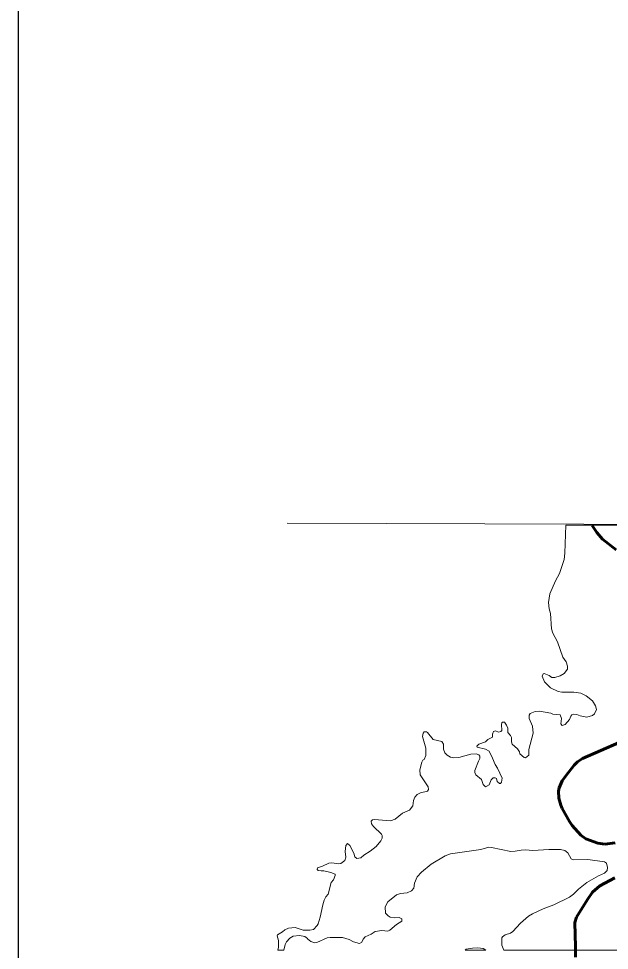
# Model space of a CAD drawing. Extents: x 553962 to 842807, y 8883888 to 9032388.
# Drawn here: x 797018 to 798936, y 9019896 to 9022922 of the extents above; entities that cross this region are included whole.
import ezdxf

# ---------------------------------------------------------------- set-up
doc = ezdxf.new("R2010")
doc.units = 0
doc.header["$LTSCALE"] = 160
doc.linetypes.add('LONG_DASH_SHORT_DASH', pattern=[9.9, 6, -1.2, 1.5, -1.2])
doc.layers.add('60', color=7, linetype='Continuous', lineweight=13)

msp = doc.modelspace()

# ---------------------------------------------------------------- linework, layer by layer
at = {"layer": '60'}
for p, q in [((800089.4, 9021274.6), (798794.5, 9021277.3)), ((798467.6, 9019896.8), (798535.4, 9019896.8))]:
    msp.add_line(p, q, dxfattribs=at)
at = {"layer": '60', "lineweight": 25}
msp.add_lwpolyline([(797017.5, 9025948.5), (835752.5, 9025948.5), (835752.5, 9002691.3), (797017.5, 9002691.3)], close=True, dxfattribs=at)
at = {"layer": '60'}
for points in [[(797890.1, 9021284), (807848.7, 9021250), (813346.9, 9021223.8), (820525.9, 9021179.6)], [(798794.5, 9021277.3), (798791.5, 9021185.7), (798789.3, 9021165), (798774.2, 9021120), (798761.2, 9021095.8), (798742.6, 9021054), (798738.9, 9021026.2), (798740.9, 9021005.1), (798745.2, 9020989.9), (798748.5, 9020940.2), (798752.1, 9020926.4), (798767.2, 9020897.8), (798785, 9020848.7), (798795.8, 9020832.9), (798799.7, 9020819.1), (798799.7, 9020809.4), (798789.1, 9020795.6), (798776.8, 9020788.2), (798758.7, 9020782), (798749.5, 9020782), (798740.5, 9020788.8), (798724.9, 9020794.9), (798720.8, 9020794), (798718, 9020786.7), (798726, 9020768.5), (798744.8, 9020748.2), (798770.3, 9020736.5), (798782.3, 9020734.6), (798821.3, 9020734.2), (798843.2, 9020731.6), (798861.1, 9020722.9), (798881.2, 9020706.3), (798890.9, 9020690.2), (798894.8, 9020678.4), (798888.1, 9020664.3), (798880.9, 9020658.9), (798862.8, 9020653.3), (798841.8, 9020658.2), (798830.7, 9020662.6), (798819.8, 9020662.8), (798814.8, 9020660.7), (798810.9, 9020656.5), (798806.4, 9020645.4), (798792.5, 9020629.3), (798783.1, 9020626.1), (798778.5, 9020632.3), (798780.2, 9020649.4), (798776.7, 9020661.1), (798752.2, 9020663.7), (798745.8, 9020666.7), (798709.3, 9020673.2), (798695.5, 9020671.9), (798679.3, 9020664.8), (798675.8, 9020659.8), (798675.2, 9020649), (798686.2, 9020624.1), (798688.8, 9020601.2), (798674.5, 9020548), (798674.5, 9020530.4), (798663.9, 9020521.7), (798659.8, 9020522.5), (798645.4, 9020533.8), (798644.2, 9020540.7), (798637.8, 9020550.8), (798620.7, 9020566), (798618.5, 9020573.1), (798618.3, 9020587.8), (798615.1, 9020593.8), (798606.6, 9020603.4), (798606.2, 9020617.2), (798602.1, 9020627.6), (798595.2, 9020637.1), (798588.9, 9020636.9), (798586.8, 9020634.9), (798585.5, 9020629.3), (798586.5, 9020610.3), (798583.3, 9020606.9), (798576.2, 9020604.2), (798566.2, 9020609.2), (798560, 9020606.8), (798556.5, 9020597.8), (798557.1, 9020588.9), (798541.4, 9020581.3), (798534.4, 9020572.9), (798512.6, 9020565.3), (798505.2, 9020559.2), (798506.4, 9020555.9), (798533.5, 9020549.8), (798545.3, 9020542.8), (798556.5, 9020520.8), (798565, 9020499.3), (798573.4, 9020488.2), (798588.2, 9020455.1), (798585.7, 9020442.1), (798582.6, 9020438), (798579.3, 9020438), (798571.8, 9020444.1), (798570.1, 9020453.8), (798564.9, 9020456.8), (798558.5, 9020456.4), (798558.5, 9020456.4)], [(798794.5, 9021277.3), (798791.5, 9021185.7), (798789.3, 9021165), (798774.2, 9021120), (798761.2, 9021095.8), (798742.6, 9021054), (798738.9, 9021026.2), (798740.9, 9021005.1), (798745.2, 9020989.9), (798748.5, 9020940.2), (798752.1, 9020926.4), (798767.2, 9020897.8), (798785, 9020848.7), (798795.8, 9020832.9), (798799.7, 9020819.1), (798799.7, 9020809.4), (798789.1, 9020795.6), (798776.8, 9020788.2), (798758.7, 9020782), (798749.5, 9020782), (798740.5, 9020788.8), (798724.9, 9020794.9), (798720.8, 9020794), (798718, 9020786.7), (798726, 9020768.5), (798744.8, 9020748.2), (798770.3, 9020736.5), (798782.3, 9020734.6), (798821.3, 9020734.2), (798843.2, 9020731.6), (798861.1, 9020722.9), (798881.2, 9020706.3), (798890.9, 9020690.2), (798894.8, 9020678.4), (798888.1, 9020664.3), (798880.9, 9020658.9), (798862.8, 9020653.3), (798841.8, 9020658.2), (798830.7, 9020662.6), (798819.8, 9020662.8), (798814.8, 9020660.7), (798810.9, 9020656.5), (798806.4, 9020645.4), (798792.5, 9020629.3), (798783.1, 9020626.1), (798778.5, 9020632.3), (798780.2, 9020649.4), (798776.7, 9020661.1), (798752.2, 9020663.7), (798745.8, 9020666.7), (798709.3, 9020673.2), (798695.5, 9020671.9), (798679.3, 9020664.8), (798675.8, 9020659.8), (798675.2, 9020649), (798686.2, 9020624.1), (798688.8, 9020601.2), (798674.5, 9020548), (798674.5, 9020530.4), (798663.9, 9020521.7), (798659.8, 9020522.5), (798645.4, 9020533.8), (798644.2, 9020540.7), (798637.8, 9020550.8), (798620.7, 9020566), (798618.5, 9020573.1), (798618.3, 9020587.8), (798615.1, 9020593.8), (798606.6, 9020603.4), (798606.2, 9020617.2), (798602.1, 9020627.6), (798595.2, 9020637.1), (798588.9, 9020636.9), (798586.8, 9020634.9), (798585.5, 9020629.3), (798586.5, 9020610.3), (798583.3, 9020606.9), (798576.2, 9020604.2), (798566.2, 9020609.2), (798560, 9020606.8), (798556.5, 9020597.8), (798557.1, 9020588.9), (798541.4, 9020581.3), (798534.4, 9020572.9), (798512.6, 9020565.3), (798505.2, 9020559.2), (798506.4, 9020555.9), (798533.5, 9020549.8), (798545.3, 9020542.8), (798556.5, 9020520.8), (798565, 9020499.3), (798573.4, 9020488.2), (798588.2, 9020455.1), (798585.7, 9020442.1), (798582.6, 9020438), (798579.3, 9020438), (798571.8, 9020444.1), (798570.1, 9020453.8), (798564.9, 9020456.8), (798558.5, 9020456.4)], [(798558.5, 9020456.4), (798552.4, 9020450.1), (798546.3, 9020434.1), (798536.3, 9020427.8), (798533.4, 9020427.6), (798526.4, 9020435.2), (798520.4, 9020451), (798502.4, 9020465.7), (798499.2, 9020473.6), (798499.7, 9020480.2), (798511.1, 9020510.8), (798515.8, 9020518.7), (798515.8, 9020526.4), (798512.6, 9020531.4), (798503.9, 9020533.8), (798486.7, 9020533.3), (798447.7, 9020522.3), (798430.5, 9020521.7), (798420.3, 9020523), (798409.3, 9020529.7), (798401.9, 9020538.1), (798397.6, 9020549.8), (798397.4, 9020565.3), (798392.4, 9020574.4), (798363.7, 9020580.5), (798345.9, 9020603.3), (798342.6, 9020605.8), (798334.5, 9020606.2), (798331.7, 9020601.2), (798329.3, 9020590.4), (798340.1, 9020552.6), (798340.3, 9020529.4), (798335.1, 9020516), (798330.6, 9020514.1), (798326.9, 9020507.8), (798320.4, 9020481.9), (798322.2, 9020466.3), (798348.1, 9020427.4), (798348.7, 9020418.3), (798345.9, 9020413.6), (798323.2, 9020408.1), (798312.2, 9020402.5), (798304.2, 9020393.5), (798299.9, 9020382.9), (798297.5, 9020364.9), (798287.3, 9020351.5), (798264, 9020341.4), (798240.4, 9020322.5), (798225.1, 9020316.9), (798173.2, 9020320.6), (798167, 9020319.5), (798162.8, 9020315.6), (798163.9, 9020307.2), (798170.6, 9020298.2), (798196.1, 9020273.7), (798198.5, 9020269.1), (798198.3, 9020260.5), (798194, 9020251.9), (798178.8, 9020233.7), (798159.3, 9020218.1), (798138.6, 9020205.2), (798129.5, 9020197), (798115.7, 9020194.6), (798109.7, 9020199.8), (798106, 9020211.2), (798092.8, 9020237.1), (798086.1, 9020242.8), (798079.8, 9020236.9), (798078.1, 9020217.2), (798080.7, 9020198.2), (798077.2, 9020187.9), (798063.9, 9020178.1), (798056, 9020177.5), (798035.3, 9020180.3), (798025, 9020178.8), (798004.1, 9020169.5), (797988.5, 9020164.4), (797987.5, 9020158.9), (797990.6, 9020155.7), (798000.4, 9020154.8)], [(798558.5, 9020456.4), (798552.4, 9020450.1), (798546.3, 9020434.1), (798536.3, 9020427.8), (798533.4, 9020427.6), (798526.4, 9020435.2), (798520.4, 9020451), (798502.4, 9020465.7), (798499.2, 9020473.6), (798499.7, 9020480.2), (798511.1, 9020510.8), (798515.8, 9020518.7), (798515.8, 9020526.4), (798512.6, 9020531.4), (798503.9, 9020533.8), (798486.7, 9020533.3), (798447.7, 9020522.3), (798430.5, 9020521.7), (798420.3, 9020523), (798409.3, 9020529.7), (798401.9, 9020538.1), (798397.6, 9020549.8), (798397.4, 9020565.3), (798392.4, 9020574.4), (798363.7, 9020580.5), (798345.9, 9020603.3), (798342.6, 9020605.8), (798334.5, 9020606.2), (798331.7, 9020601.2), (798329.3, 9020590.4), (798340.1, 9020552.6), (798340.3, 9020529.4), (798335.1, 9020516), (798330.6, 9020514.1), (798326.9, 9020507.8), (798320.4, 9020481.9), (798322.2, 9020466.3), (798348.1, 9020427.4), (798348.7, 9020418.3), (798345.9, 9020413.6), (798323.2, 9020408.1), (798312.2, 9020402.5), (798304.2, 9020393.5), (798299.9, 9020382.9), (798297.5, 9020364.9), (798287.3, 9020351.5), (798264, 9020341.4), (798240.4, 9020322.5), (798225.1, 9020316.9), (798173.2, 9020320.6), (798167, 9020319.5), (798162.8, 9020315.6), (798163.9, 9020307.2), (798170.6, 9020298.2), (798196.1, 9020273.7), (798198.5, 9020269.1), (798198.3, 9020260.5), (798194, 9020251.9), (798178.8, 9020233.7), (798159.3, 9020218.1), (798138.6, 9020205.2), (798129.5, 9020197), (798115.7, 9020194.6), (798109.7, 9020199.8), (798106, 9020211.2), (798092.8, 9020237.1), (798086.1, 9020242.8), (798079.8, 9020236.9), (798078.1, 9020217.2), (798080.7, 9020198.2), (798077.2, 9020187.9), (798063.9, 9020178.1), (798056, 9020177.5), (798035.3, 9020180.3), (798025, 9020178.8), (798004.1, 9020169.5), (797988.5, 9020164.4), (797987.5, 9020158.9), (797990.6, 9020155.7), (798000.4, 9020154.8)], [(798208.4, 9020037.8), (798216.6, 9020053.2), (798245.2, 9020076.8), (798257.5, 9020081.1), (798279.1, 9020083), (798293.8, 9020089.3), (798301.1, 9020098), (798303.6, 9020114), (798311.4, 9020134.7), (798326.4, 9020149.7), (798357.4, 9020175.8), (798403, 9020203.2), (798420.5, 9020209.7), (798519.1, 9020223.3), (798545, 9020230.9), (798553.7, 9020230.2), (798616.4, 9020216.6), (798630.2, 9020217.7), (798649.2, 9020221.8), (798663.5, 9020222.2), (798687.2, 9020220.1), (798739.6, 9020223.8), (798777.6, 9020223.1), (798791.9, 9020220.3), (798800.8, 9020212.4), (798812.4, 9020192.9), (798819.1, 9020190), (798866.7, 9020191.1), (798920.5, 9020183.1), (798927, 9020179.6), (798929.8, 9020165.4), (798928.7, 9020155), (798920.9, 9020147), (798901.3, 9020137.7), (798862.8, 9020116.1), (798835.8, 9020095.3), (798820.2, 9020078.9)], [(798208.4, 9020037.8), (798216.6, 9020053.2), (798245.2, 9020076.8), (798257.5, 9020081.1), (798279.1, 9020083), (798293.8, 9020089.3), (798301.1, 9020098), (798303.6, 9020114), (798311.4, 9020134.7), (798326.4, 9020149.7), (798357.4, 9020175.8), (798403, 9020203.2), (798420.5, 9020209.7), (798519.1, 9020223.3), (798545, 9020230.9), (798553.7, 9020230.2), (798616.4, 9020216.6), (798630.2, 9020217.7), (798649.2, 9020221.8), (798663.5, 9020222.2), (798687.2, 9020220.1), (798739.6, 9020223.8), (798777.6, 9020223.1), (798791.9, 9020220.3), (798800.8, 9020212.4), (798812.4, 9020192.9), (798819.1, 9020190), (798866.7, 9020191.1), (798920.5, 9020183.1), (798927, 9020179.6), (798929.8, 9020165.4), (798928.7, 9020155), (798920.9, 9020147), (798901.3, 9020137.7), (798862.8, 9020116.1), (798835.8, 9020095.3), (798820.2, 9020078.9)], [(798000.4, 9020154.8), (798008.5, 9020153.9), (798031.8, 9020149.2), (798045.4, 9020143.6), (798045.9, 9020139.5), (798040.1, 9020125.5), (798032.3, 9020116.1), (798022.5, 9020078.9), (798015.4, 9020069.6), (798009.8, 9020058.6), (798005, 9020044.3), (797996.9, 9020003.8), (797990.5, 9019982.7), (797987.1, 9019976.4), (797975.6, 9019963.5), (797963.5, 9019961.8), (797942, 9019961.5), (797915.5, 9019969.8), (797894.5, 9019967.9), (797882.2, 9019962.6), (797874.9, 9019956.6), (797857.8, 9019946.4), (797857.4, 9019943.4), (797857.4, 9019943.4), (797861.5, 9019928.5), (797861.5, 9019906.8), (797859.2, 9019896.8), (797878.4, 9019896.8)], [(798000.4, 9020154.8), (798008.5, 9020153.9), (798031.8, 9020149.2), (798045.4, 9020143.6), (798045.9, 9020139.5), (798040.1, 9020125.5), (798032.3, 9020116.1), (798022.5, 9020078.9), (798015.4, 9020069.6), (798009.8, 9020058.6), (798005, 9020044.3), (797996.9, 9020003.8), (797990.5, 9019982.7), (797987.1, 9019976.4), (797975.6, 9019963.5), (797963.5, 9019961.8), (797942, 9019961.5), (797915.5, 9019969.8), (797894.5, 9019967.9), (797882.2, 9019962.6), (797874.9, 9019956.6), (797857.8, 9019946.4), (797857.4, 9019943.4), (797857.4, 9019943.4), (797861.5, 9019928.5), (797861.5, 9019906.8), (797859.2, 9019896.8), (797878.4, 9019896.8)], [(798820.2, 9020078.9), (798806.8, 9020069.2), (798755.6, 9020043.7), (798721, 9020030.7), (798686.2, 9020015), (798673.4, 9020006.7), (798647.1, 9019984.7), (798622.4, 9019957.4), (798614.7, 9019952.2), (798597.3, 9019946.4), (798588.7, 9019940.1), (798587, 9019936.8), (798587, 9019912.9), (798593.2, 9019896.8), (799204.4, 9019896.8)], [(798820.2, 9020078.9), (798806.8, 9020069.2), (798755.6, 9020043.7), (798721, 9020030.7), (798686.2, 9020015), (798673.4, 9020006.7), (798647.1, 9019984.7), (798622.4, 9019957.4), (798614.7, 9019952.2), (798597.3, 9019946.4), (798588.7, 9019940.1), (798587, 9019936.8), (798587, 9019912.9), (798593.2, 9019896.8)], [(797878.4, 9019896.8), (797882.7, 9019915.1), (797887.4, 9019923.7), (797898.2, 9019935.6), (797909.2, 9019941.9), (797929.7, 9019944.4), (797946.6, 9019940.8), (797956, 9019935), (797955.3, 9019933.2), (797966.7, 9019924.4), (797979.9, 9019920.5), (797986, 9019921.2), (798020, 9019936.5), (798029.7, 9019938), (798069.8, 9019937.8), (798091.1, 9019931.7), (798105.5, 9019923.7), (798124.5, 9019918.1), (798131.7, 9019922.9), (798136.5, 9019932.8), (798142.5, 9019939.9), (798162.5, 9019948.4), (798175.4, 9019956.8), (798196.9, 9019960), (798216.9, 9019958.3), (798223.6, 9019961.5), (798244.5, 9019979.9), (798261.6, 9019990.3), (798262.3, 9019998.4), (798253.6, 9020003), (798238.1, 9020001.3), (798224, 9020004.3), (798217.4, 9020007.9), (798209.3, 9020017.3), (798208.4, 9020037.8)], [(797878.4, 9019896.8), (797882.7, 9019915.1), (797887.4, 9019923.7), (797898.2, 9019935.6), (797909.2, 9019941.9), (797929.7, 9019944.4), (797946.6, 9019940.8), (797956, 9019935), (797955.3, 9019933.2), (797966.7, 9019924.4), (797979.9, 9019920.5), (797986, 9019921.2), (798020, 9019936.5), (798029.7, 9019938), (798069.8, 9019937.8), (798091.1, 9019931.7), (798105.5, 9019923.7), (798124.5, 9019918.1), (798131.7, 9019922.9), (798136.5, 9019932.8), (798142.5, 9019939.9), (798162.5, 9019948.4), (798175.4, 9019956.8), (798196.9, 9019960), (798216.9, 9019958.3), (798223.6, 9019961.5), (798244.5, 9019979.9), (798261.6, 9019990.3), (798262.3, 9019998.4), (798253.6, 9020003), (798238.1, 9020001.3), (798224, 9020004.3), (798217.4, 9020007.9), (798209.3, 9020017.3), (798208.4, 9020037.8)], [(798535.4, 9019896.8), (798526.8, 9019902.3), (798508.7, 9019904), (798491.4, 9019903.6), (798470.7, 9019899.9), (798467.6, 9019896.8)], [(798535.4, 9019896.8), (798526.8, 9019902.3), (798508.7, 9019904), (798491.4, 9019903.6), (798470.7, 9019899.9), (798467.6, 9019896.8)]]:
    msp.add_lwpolyline(points, dxfattribs=at)
at = {"layer": '60', "linetype": 'LONG_DASH_SHORT_DASH', "lineweight": 60}
for points in [[(798879.8, 9021276), (798895, 9021253.4), (798913.8, 9021231.8), (798958.8, 9021197)], [(798967.9, 9020570.9), (798849.4, 9020519.1), (798832.5, 9020508.5), (798821.5, 9020497.9), (798794.3, 9020463.3), (798783.2, 9020446.4), (798773.3, 9020423.9), (798771.4, 9020412.7), (798772.5, 9020390.2), (798778.1, 9020367.8), (798782.8, 9020356.5), (798806.2, 9020314.1), (798815.2, 9020302), (798844, 9020270.3), (798859.9, 9020258.1), (798899.1, 9020244.3), (798921.6, 9020240.6), (798955.3, 9020245.8)], [(798954, 9020131.7), (798905.6, 9020105.7), (798881.8, 9020085.4), (798865, 9020061.2), (798829.3, 9020003.3), (798823.9, 9019986.4), (798826.5, 9019907.7), (798826.1, 9019874)]]:
    msp.add_lwpolyline(points, dxfattribs=at)

doc.saveas('drawing.dxf')
